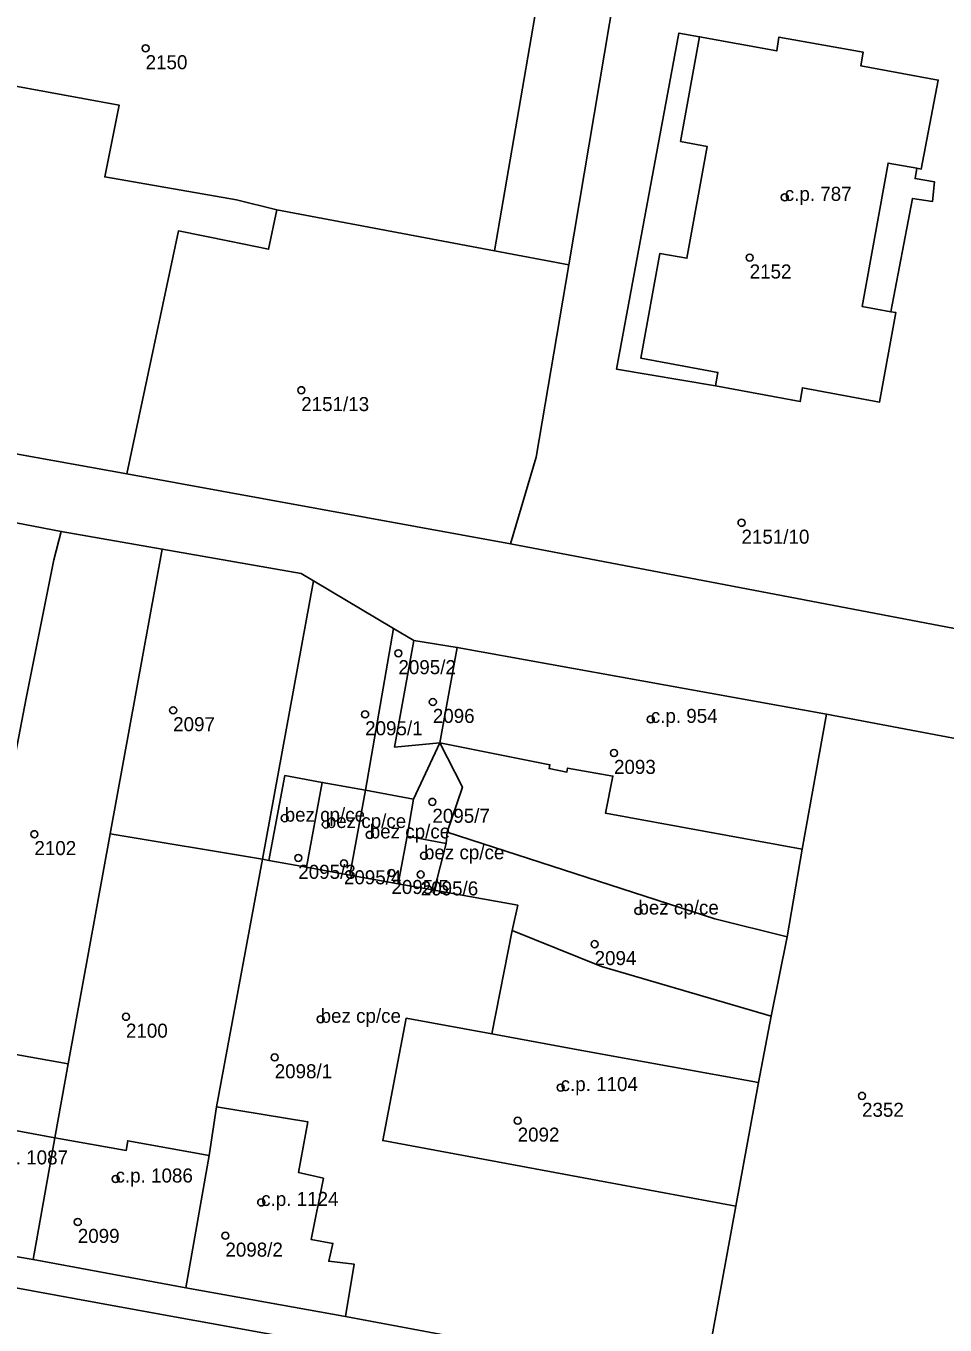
# Model space of a CAD drawing. Extents: x -878211 to -870363, y -1058464 to -1052522.
# Drawn here: x -874375.1 to -874309.6, y -1055659.2 to -1055566.8 of the extents above; entities that cross this region are included whole.
import ezdxf

# ---------------------------------------------------------------- set-up
doc = ezdxf.new("R2010")
doc.units = 0
for name, color, linetype in [('Vrstva 50', 7, 'Continuous'), ('Vrstva 51', 7, 'Continuous'), ('Vrstva 52', 7, 'Continuous')]:
    doc.layers.add(name, color=color, linetype=linetype)

msp = doc.modelspace()

# ---------------------------------------------------------------- linework, layer by layer
at = {"layer": 'Vrstva 50'}
for centre in [(-874366.54, -1055568.34994), (-874321.03, -1055578.95994), (-874323.53, -1055583.24994), (-874355.46, -1055592.68994), (-874324.11, -1055602.12994), (-874348.54, -1055611.41994), (-874364.58, -1055615.47994), (-874346.09, -1055614.88994), (-874350.91, -1055615.76994), (-874330.57, -1055616.12994), (-874333.19, -1055618.51994), (-874346.12, -1055621.99994), (-874356.64, -1055623.15994), (-874353.71, -1055623.60994), (-874374.46, -1055624.29994), (-874350.58, -1055624.34994), (-874346.72, -1055625.83994), (-874355.67, -1055625.98994), (-874352.42, -1055626.37994), (-874349.04, -1055627.06994), (-874346.95, -1055627.16994), (-874331.45, -1055629.76994), (-874334.57, -1055632.12994), (-874367.94, -1055637.29994), (-874354.08, -1055637.47994), (-874357.35, -1055640.18994), (-874336.99, -1055642.33994), (-874315.53, -1055642.92994), (-874340.05, -1055644.69994), (-874368.68, -1055648.84994), (-874358.31, -1055650.51994), (-874371.37, -1055651.90994), (-874360.86, -1055652.88994)]:
    msp.add_circle(centre, 0.25, dxfattribs=at)
at = {"layer": 'Vrstva 51'}
for points in [[(-874488.32, -1055532.01), (-874496.61, -1055575.47), (-874367.89, -1055598.64), (-874364.21, -1055581.35), (-874360.58, -1055582.09), (-874357.78, -1055582.66), (-874357.2, -1055579.84), (-874360.07, -1055579.14), (-874369.45, -1055577.51), (-874368.43, -1055572.39), (-874394.31, -1055567.64), (-874394.29, -1055567.46), (-874398.91, -1055566.64)], [(-874338.71, -1055565.39), (-874341.71, -1055582.76), (-874336.41, -1055583.76), (-874332.41, -1055560.07)], [(-874308.95, -1055609.65), (-874340.55, -1055603.63), (-874367.89, -1055598.64), (-874496.61, -1055575.47), (-874497.94, -1055575.24), (-874502.18, -1055574.23), (-874503.44, -1055573.96), (-874528.54, -1055568.63), (-874544.35, -1055564.15)], [(-874466.07, -1055585.74), (-874450.58, -1055588.56), (-874443.25, -1055589.91), (-874436.71, -1055591.06), (-874429.96, -1055592.12), (-874423.43, -1055593.39), (-874413.83, -1055595.13), (-874401.89, -1055597.36), (-874395.13, -1055598.55), (-874388.34, -1055599.8), (-874380.34, -1055601.25), (-874372.55, -1055602.74), (-874365.36, -1055604), (-874355.47, -1055605.73), (-874354.58, -1055606.26), (-874348.9, -1055609.65), (-874347.44, -1055610.52), (-874344.35, -1055611), (-874318.07, -1055615.76), (-874300.46, -1055619.07)], [(-874326.81, -1055663.37), (-874324.51, -1055650.78), (-874333.71, -1055649.07), (-874349.66, -1055646.11), (-874347.99, -1055637.41), (-874341.88, -1055638.52), (-874335.49, -1055639.7), (-874322.89, -1055641.97), (-874322.01, -1055637.25), (-874334.07, -1055633.72), (-874340.45, -1055631.15), (-874340.03, -1055629.36), (-874346, -1055628.29), (-874348.55, -1055627.83), (-874352, -1055627.21), (-874355.09, -1055626.66), (-874357.76, -1055626.18), (-874358.23, -1055626.09), (-874361.49, -1055643.7), (-874354.99, -1055644.78), (-874355.66, -1055648.38), (-874353.88, -1055648.8), (-874354.75, -1055653.16), (-874353.21, -1055653.43), (-874353.5, -1055654.7), (-874351.68, -1055654.92), (-874352.31, -1055658.63), (-874333.3, -1055662.2)], [(-874352.58, -1055660.81), (-874368.39, -1055657.95), (-874379.17, -1055655.99), (-874389.85, -1055654.01), (-874404.2, -1055651.4), (-874424.27, -1055647.74), (-874436.03, -1055645.58), (-874452.76, -1055642.5), (-874475.36, -1055638.37)], [(-874475.36, -1055638.37), (-874452.76, -1055642.5), (-874436.03, -1055645.58), (-874424.27, -1055647.74), (-874404.2, -1055651.4), (-874389.85, -1055654.01), (-874379.17, -1055655.99), (-874368.39, -1055657.95), (-874352.58, -1055660.81)], [(-874333.3, -1055662.2), (-874352.31, -1055658.63), (-874363.68, -1055656.59), (-874374.55, -1055654.59), (-874382.11, -1055653.29), (-874388.6, -1055652.07), (-874397.61, -1055650.46), (-874404.09, -1055649.24), (-874410.78, -1055648.02), (-874417.65, -1055646.78), (-874423.28, -1055645.74), (-874427.22, -1055644.99), (-874433.28, -1055643.83), (-874439.99, -1055642.61), (-874446.72, -1055641.32), (-874453.23, -1055640.1), (-874460.44, -1055638.76)]]:
    msp.add_lwpolyline(points, dxfattribs=at)
for points in [[(-874357.2, -1055579.84), (-874341.71, -1055582.76), (-874338.71, -1055565.39), (-874365.9, -1055560.3), (-874366.83, -1055560.12), (-874374.34, -1055558.72), (-874374.26, -1055558.21), (-874380.12, -1055557.13), (-874380.23, -1055557.64), (-874392.13, -1055555.45), (-874392.18, -1055555.68), (-874396.74, -1055554.82), (-874398.91, -1055566.64), (-874394.29, -1055567.46), (-874394.31, -1055567.64), (-874368.43, -1055572.39), (-874369.45, -1055577.51), (-874360.07, -1055579.14)], [(-874340.55, -1055603.63), (-874308.95, -1055609.65), (-874300.46, -1055562.14), (-874302.56, -1055561.85), (-874303.11, -1055566.05), (-874306.06, -1055565.55), (-874332.41, -1055560.07), (-874336.41, -1055583.76), (-874338.73, -1055597.46)], [(-874311.31, -1055576.95), (-874311.62, -1055576.89), (-874311.75, -1055577.62), (-874310.36, -1055577.86), (-874310.5, -1055579.25), (-874311.94, -1055579.04), (-874313.47, -1055587.1), (-874313.12, -1055587.16), (-874314.28, -1055593.54), (-874319.77, -1055592.52), (-874319.93, -1055593.5), (-874325.97, -1055592.37), (-874333.01, -1055591.2), (-874328.57, -1055567.26), (-874327.1, -1055567.53), (-874321.6, -1055568.54), (-874321.45, -1055567.55), (-874315.44, -1055568.63), (-874315.61, -1055569.6), (-874310.1, -1055570.61)], [(-874311.31, -1055576.95), (-874310.1, -1055570.61), (-874315.61, -1055569.6), (-874315.44, -1055568.63), (-874321.45, -1055567.55), (-874321.6, -1055568.54), (-874327.1, -1055567.53), (-874328.57, -1055567.26), (-874333.01, -1055591.2), (-874325.97, -1055592.37), (-874319.93, -1055593.5), (-874319.77, -1055592.52), (-874314.28, -1055593.54), (-874313.12, -1055587.16), (-874313.47, -1055587.1), (-874311.94, -1055579.04), (-874310.5, -1055579.25), (-874310.36, -1055577.86), (-874311.75, -1055577.62), (-874311.62, -1055576.89)], [(-874367.89, -1055598.64), (-874340.55, -1055603.63), (-874338.73, -1055597.46), (-874336.41, -1055583.76), (-874341.71, -1055582.76), (-874357.2, -1055579.84), (-874357.78, -1055582.66), (-874360.58, -1055582.09), (-874364.21, -1055581.35)], [(-874372.55, -1055602.74), (-874380.34, -1055601.25), (-874387.38, -1055637.91), (-874379.8, -1055639.27), (-874375.05, -1055614.62), (-874373.08, -1055604.77)], [(-874379.8, -1055639.27), (-874372.05, -1055640.66), (-874369.06, -1055624.27), (-874365.36, -1055604), (-874372.55, -1055602.74), (-874373.08, -1055604.77), (-874375.05, -1055614.62)], [(-874369.06, -1055624.27), (-874358.23, -1055626.09), (-874354.58, -1055606.26), (-874355.47, -1055605.73), (-874365.36, -1055604)], [(-874356.63, -1055620.13), (-874353.97, -1055620.61), (-874350.89, -1055621.17), (-874348.9, -1055609.65), (-874354.58, -1055606.26), (-874358.23, -1055626.09), (-874357.76, -1055626.18)], [(-874345.58, -1055617.79), (-874348.81, -1055618.1), (-874347.44, -1055610.52), (-874348.9, -1055609.65), (-874350.89, -1055621.17), (-874347.46, -1055621.8)], [(-874344.35, -1055611), (-874347.44, -1055610.52), (-874348.81, -1055618.1), (-874345.58, -1055617.79)], [(-874326.01, -1055630.33), (-874320.85, -1055631.6), (-874319.8, -1055625.37), (-874318.07, -1055615.76), (-874344.35, -1055611), (-874345.58, -1055617.79), (-874343.98, -1055620.95), (-874345.08, -1055624.16)], [(-874312.94, -1055667.35), (-874311.85, -1055667.03), (-874310.23, -1055665.94), (-874309.81, -1055665.26), (-874300.46, -1055619.07), (-874318.07, -1055615.76), (-874319.8, -1055625.37), (-874320.85, -1055631.6), (-874322.01, -1055637.25), (-874322.89, -1055641.97), (-874324.51, -1055650.78), (-874326.81, -1055663.37), (-874319.16, -1055664.64), (-874319.48, -1055666.32), (-874316.27, -1055666.95), (-874314.05, -1055667.32)], [(-874347.92, -1055624.45), (-874345.14, -1055624.97), (-874345.08, -1055624.16), (-874343.98, -1055620.95), (-874345.58, -1055617.79), (-874347.46, -1055621.8)], [(-874353.97, -1055620.61), (-874356.63, -1055620.13), (-874357.76, -1055626.18), (-874355.09, -1055626.66)], [(-874350.89, -1055621.17), (-874353.97, -1055620.61), (-874355.09, -1055626.66), (-874352, -1055627.21)], [(-874348.55, -1055627.83), (-874347.92, -1055624.45), (-874347.46, -1055621.8), (-874350.89, -1055621.17), (-874352, -1055627.21)], [(-874362.01, -1055647.17), (-874361.49, -1055643.7), (-874358.23, -1055626.09), (-874369.06, -1055624.27), (-874372.05, -1055640.66), (-874373.01, -1055645.91), (-874367.92, -1055646.81), (-874367.81, -1055646.13)], [(-874345.14, -1055624.97), (-874347.92, -1055624.45), (-874348.55, -1055627.83), (-874346, -1055628.29)], [(-874320.85, -1055631.6), (-874326.01, -1055630.33), (-874345.08, -1055624.16), (-874345.14, -1055624.97), (-874346, -1055628.29), (-874340.03, -1055629.36), (-874340.45, -1055631.15), (-874334.07, -1055633.72), (-874322.01, -1055637.25)], [(-874322.89, -1055641.97), (-874335.49, -1055639.7), (-874341.88, -1055638.52), (-874347.99, -1055637.41), (-874349.66, -1055646.11), (-874333.71, -1055649.07), (-874324.51, -1055650.78)], [(-874374.55, -1055654.59), (-874373.01, -1055645.91), (-874372.05, -1055640.66), (-874379.8, -1055639.27), (-874380.58, -1055643.29), (-874380.78, -1055644.6), (-874382.11, -1055653.29)], [(-874352.31, -1055658.63), (-874351.68, -1055654.92), (-874353.5, -1055654.7), (-874353.21, -1055653.43), (-874354.75, -1055653.16), (-874353.88, -1055648.8), (-874355.66, -1055648.38), (-874354.99, -1055644.78), (-874361.49, -1055643.7), (-874362.01, -1055647.17), (-874363.68, -1055656.59)], [(-874363.68, -1055656.59), (-874362.01, -1055647.17), (-874367.81, -1055646.13), (-874367.92, -1055646.81), (-874373.01, -1055645.91), (-874374.55, -1055654.59)]]:
    msp.add_lwpolyline(points, close=True, dxfattribs=at)
at = {"layer": 'Vrstva 52'}
for points in [[(-874398.91, -1055566.64), (-874394.29, -1055567.46), (-874394.31, -1055567.64), (-874368.43, -1055572.39), (-874369.45, -1055577.51), (-874360.07, -1055579.14), (-874357.2, -1055579.84), (-874341.71, -1055582.76), (-874338.71, -1055565.39), (-874365.9, -1055560.3), (-874366.83, -1055560.12), (-874374.34, -1055558.72), (-874380.23, -1055557.64), (-874392.13, -1055555.45), (-874392.18, -1055555.68), (-874396.74, -1055554.82)], [(-874314.28, -1055593.54), (-874313.12, -1055587.16), (-874313.47, -1055587.1), (-874315.53, -1055586.73), (-874313.68, -1055576.52), (-874311.62, -1055576.89), (-874311.31, -1055576.95), (-874310.1, -1055570.61), (-874315.61, -1055569.6), (-874315.44, -1055568.63), (-874321.45, -1055567.55), (-874321.6, -1055568.54), (-874327.1, -1055567.53), (-874328.45, -1055574.98), (-874326.55, -1055575.35), (-874328, -1055583.3), (-874329.93, -1055582.97), (-874331.27, -1055590.41), (-874325.79, -1055591.42), (-874325.97, -1055592.37), (-874319.93, -1055593.5), (-874319.77, -1055592.52)], [(-874345.58, -1055617.79), (-874337.75, -1055619.36), (-874337.81, -1055619.63), (-874336.54, -1055619.88), (-874336.49, -1055619.59), (-874333.27, -1055620.16), (-874333.8, -1055622.8), (-874319.8, -1055625.37), (-874318.07, -1055615.76), (-874344.35, -1055611)], [(-874356.63, -1055620.13), (-874357.76, -1055626.18), (-874355.09, -1055626.66), (-874353.97, -1055620.61)], [(-874355.09, -1055626.66), (-874352, -1055627.21), (-874350.89, -1055621.17), (-874353.97, -1055620.61)], [(-874352, -1055627.21), (-874348.55, -1055627.83), (-874347.92, -1055624.45), (-874347.46, -1055621.8), (-874350.89, -1055621.17)], [(-874347.92, -1055624.45), (-874348.55, -1055627.83), (-874346, -1055628.29), (-874345.14, -1055624.97)], [(-874345.14, -1055624.97), (-874346, -1055628.29), (-874340.03, -1055629.36), (-874340.45, -1055631.15), (-874334.07, -1055633.72), (-874322.01, -1055637.25), (-874320.85, -1055631.6), (-874326.01, -1055630.33), (-874345.08, -1055624.16)], [(-874357.76, -1055626.18), (-874358.23, -1055626.09), (-874361.49, -1055643.7), (-874354.99, -1055644.78), (-874355.66, -1055648.38), (-874353.88, -1055648.8), (-874354.75, -1055653.16), (-874353.21, -1055653.43), (-874353.5, -1055654.7), (-874351.68, -1055654.92), (-874352.31, -1055658.63), (-874333.3, -1055662.2), (-874326.81, -1055663.37), (-874324.51, -1055650.78), (-874333.71, -1055649.07), (-874349.66, -1055646.11), (-874347.99, -1055637.41), (-874341.88, -1055638.52), (-874340.45, -1055631.15), (-874340.03, -1055629.36), (-874346, -1055628.29), (-874348.55, -1055627.83), (-874352, -1055627.21), (-874355.09, -1055626.66)], [(-874349.66, -1055646.11), (-874333.71, -1055649.07), (-874324.51, -1055650.78), (-874322.89, -1055641.97), (-874335.49, -1055639.7), (-874341.88, -1055638.52), (-874347.99, -1055637.41)], [(-874380.78, -1055644.6), (-874382.11, -1055653.29), (-874374.55, -1055654.59), (-874373.01, -1055645.91), (-874376.99, -1055645.19), (-874376.77, -1055643.96), (-874380.58, -1055643.29)], [(-874363.68, -1055656.59), (-874352.31, -1055658.63), (-874351.68, -1055654.92), (-874353.5, -1055654.7), (-874353.21, -1055653.43), (-874354.75, -1055653.16), (-874353.88, -1055648.8), (-874355.66, -1055648.38), (-874354.99, -1055644.78), (-874361.49, -1055643.7), (-874362.01, -1055647.17)], [(-874373.01, -1055645.91), (-874374.55, -1055654.59), (-874363.68, -1055656.59), (-874362.01, -1055647.17), (-874367.81, -1055646.13), (-874367.92, -1055646.81)]]:
    msp.add_lwpolyline(points, close=True, dxfattribs=at)

# ---------------------------------------------------------------- texts
at = {"layer": 'Vrstva 50'}
for s, p in [('2150', (-874366.54, -1055569.839)), ('c.p. 787', (-874321.03, -1055579.21)), ('2152', (-874323.53, -1055584.739)), ('2151/13', (-874355.46, -1055594.179)), ('2151/10', (-874324.11, -1055603.619)), ('2095/2', (-874348.54, -1055612.909)), ('2096', (-874346.09, -1055616.379)), ('c.p. 954', (-874330.57, -1055616.379)), ('2097', (-874364.58, -1055616.969)), ('2095/1', (-874350.91, -1055617.259)), ('2093', (-874333.19, -1055620.009)), ('bez cp/ce', (-874356.64, -1055623.409)), ('bez cp/ce', (-874353.71, -1055623.86)), ('2095/7', (-874346.12, -1055623.489)), ('bez cp/ce', (-874350.58, -1055624.6)), ('2102', (-874374.46, -1055625.789)), ('bez cp/ce', (-874346.72, -1055626.09)), ('2095/3', (-874355.67, -1055627.479)), ('2095/4', (-874352.42, -1055627.869)), ('2095/5', (-874349.04, -1055628.559)), ('2095/6', (-874346.95, -1055628.659)), ('bez cp/ce', (-874331.45, -1055630.02)), ('2094', (-874334.57, -1055633.619)), ('bez cp/ce', (-874354.08, -1055637.73)), ('2100', (-874367.94, -1055638.789)), ('2098/1', (-874357.35, -1055641.679)), ('c.p. 1104', (-874336.99, -1055642.59)), ('2352', (-874315.53, -1055644.419)), ('2092', (-874340.05, -1055646.189)), ('c.p. 1087', (-874377.57, -1055647.81)), ('c.p. 1086', (-874368.68, -1055649.1)), ('c.p. 1124', (-874358.31, -1055650.77)), ('2099', (-874371.37, -1055653.399)), ('2098/2', (-874360.86, -1055654.379))]:
    msp.add_text(s, height=0.999996, dxfattribs=at).set_placement(p)

doc.saveas('drawing.dxf')
